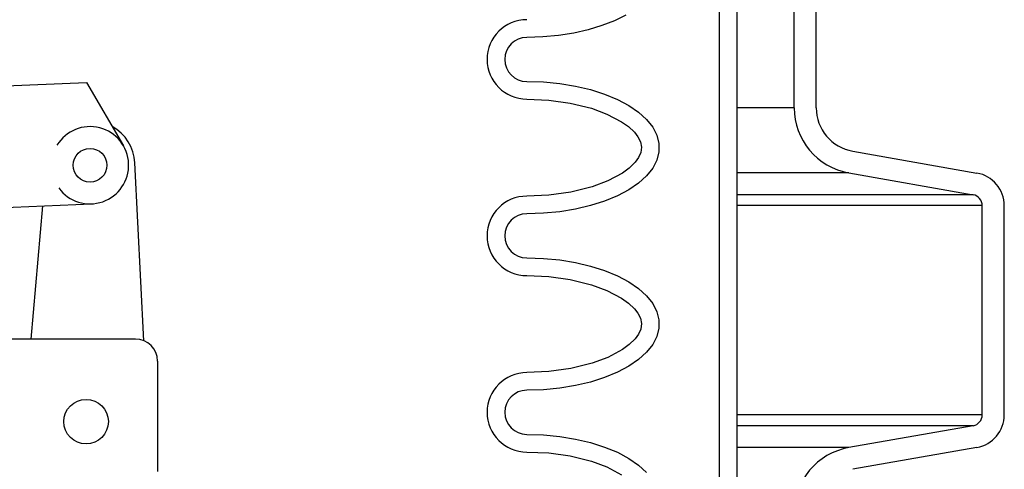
# Model space of a CAD drawing. Extents: x -285 to 5863, y 308 to 3178.
# Tile 310 of 622: x 1638.34 to 1643.92, y 978.73 to 981.27. Entities that reach past the tile are written whole.
import ezdxf

# ---------------------------------------------------------------- set-up
doc = ezdxf.new("R2010")
doc.units = 0
doc.header["$MEASUREMENT"] = 0
doc.layers.add('FILL-CAP', color=1, linetype='CONTINUOUS')
doc.layers.add('SPILL-BUCKET', color=1, linetype='CONTINUOUS')

msp = doc.modelspace()

# ---------------------------------------------------------------- linework, layer by layer
at = {"layer": 'FILL-CAP', "linetype": 'Continuous'}
for p, q in [((1636.32117, 980.81767), (1638.7204, 980.91615)), ((1638.7204, 980.91615), (1638.92875, 980.55772)), ((1639.04455, 979.45431), (1638.99354, 980.46119)), ((1637.73598, 980.18766), (1638.7486, 980.22923)), ((1638.40688, 979.46378), (1638.47276, 980.2179)), ((1638.99682, 979.46378), (1637.81542, 979.46378)), ((1639.12182, 979.33878), (1639.12182, 978.71378))]:
    msp.add_line(p, q, dxfattribs=at)
at = {"layer": 'FILL-CAP', "color": 7, "linetype": 'Continuous'}
for centre, radius in [((1638.73963, 980.44779), 0.0955), ((1638.71732, 978.99578), 0.126)]:
    msp.add_circle(centre, radius, dxfattribs=at)
at = {"layer": 'FILL-CAP', "linetype": 'Continuous'}
for centre, radius, start, end in [((1638.73955, 980.44779), 0.2188, 215.90987, 148.79252), ((1638.74386, 980.44854), 0.25, 2.89989, 60.98025), ((1638.99682, 979.33878), 0.125, 0, 90)]:
    msp.add_arc(centre, radius, start, end, dxfattribs=at)
at = {"layer": 'SPILL-BUCKET', "color": 1, "linetype": 'Continuous'}
for p, q in [((1642.30226, 984.10802), (1642.30226, 969.91046)), ((1642.40219, 984.10802), (1642.40219, 969.91046)), ((1642.72634, 980.7736), (1642.72634, 981.62629)), ((1642.85126, 980.7736), (1642.85126, 981.62629)), ((1641.70936, 981.26638), (1641.63811, 981.23847)), ((1641.77335, 981.29838), (1641.70936, 981.26638)), ((1641.47812, 981.19649), (1641.39172, 981.18303)), ((1641.56066, 981.21506), (1641.47812, 981.19649)), ((1641.63811, 981.23847), (1641.56066, 981.21506)), ((1641.30269, 981.17487), (1641.21235, 981.17214)), ((1641.39172, 981.18303), (1641.30269, 981.17487)), ((1641.21235, 980.92231), (1641.30629, 980.91935)), ((1641.30629, 980.91935), (1641.39874, 980.91053)), ((1641.39874, 980.91053), (1641.48826, 980.89599)), ((1641.48826, 980.89599), (1641.57342, 980.87595)), ((1641.57342, 980.87595), (1641.65289, 980.85074)), ((1641.21235, 980.82237), (1641.33647, 980.81709)), ((1641.33647, 980.81709), (1641.45856, 980.80025)), ((1641.45856, 980.80025), (1641.57835, 980.77041)), ((1641.65289, 980.85074), (1641.72541, 980.82074)), ((1641.72541, 980.82074), (1641.78984, 980.78643)), ((1641.57835, 980.77041), (1641.66625, 980.73796)), ((1641.78984, 980.78643), (1641.84517, 980.74836)), ((1641.84517, 980.74836), (1641.89051, 980.70712)), ((1641.66625, 980.73796), (1641.74918, 980.69405)), ((1641.74918, 980.69405), (1641.7875, 980.66657)), ((1641.89051, 980.70712), (1641.92516, 980.66336)), ((1641.7875, 980.66657), (1641.82177, 980.63425)), ((1641.82177, 980.63425), (1641.84125, 980.60911)), ((1641.92516, 980.66336), (1641.94856, 980.61778)), ((1641.84125, 980.60911), (1641.85568, 980.58089)), ((1641.85568, 980.58089), (1641.86186, 980.55035)), ((1641.94856, 980.61778), (1641.96036, 980.57109)), ((1641.86186, 980.55035), (1641.85743, 980.51958)), ((1641.96036, 980.52403), (1641.94856, 980.47734)), ((1641.96036, 980.57109), (1641.96036, 980.52403)), ((1643.0577, 980.52757), (1643.76132, 980.4035)), ((1641.8442, 980.49078), (1641.82529, 980.46489)), ((1641.85743, 980.51958), (1641.8442, 980.49078)), ((1641.94856, 980.47734), (1641.92516, 980.43176)), ((1641.79153, 980.43183), (1641.75348, 980.40386)), ((1641.82529, 980.46489), (1641.79153, 980.43183)), ((1641.92516, 980.43176), (1641.89051, 980.388)), ((1641.67076, 980.35909), (1641.58279, 980.32611)), ((1641.75348, 980.40386), (1641.67076, 980.35909)), ((1641.89051, 980.388), (1641.84517, 980.34676)), ((1643.03601, 980.40455), (1643.73963, 980.28048)), ((1641.58279, 980.32611), (1641.46152, 980.29546)), ((1641.78984, 980.30869), (1641.72541, 980.27439)), ((1641.84517, 980.34676), (1641.78984, 980.30869)), ((1641.33771, 980.27818), (1641.21235, 980.27275)), ((1641.46152, 980.29546), (1641.33771, 980.27818)), ((1641.65289, 980.24439), (1641.57342, 980.21917)), ((1641.72541, 980.27439), (1641.65289, 980.24439)), ((1641.48826, 980.19914), (1641.39874, 980.18459)), ((1641.57342, 980.21917), (1641.48826, 980.19914)), ((1643.79124, 979.03445), (1643.79124, 980.21897)), ((1643.91615, 979.03445), (1643.91615, 980.21897)), ((1641.30629, 980.17577), (1641.21235, 980.17282)), ((1641.39874, 980.18459), (1641.30629, 980.17577)), ((1641.21235, 979.92299), (1641.30629, 979.92003)), ((1641.30629, 979.92003), (1641.39874, 979.91122)), ((1641.39874, 979.91122), (1641.48826, 979.89667)), ((1641.48826, 979.89667), (1641.57342, 979.87663)), ((1641.57342, 979.87663), (1641.65289, 979.85142)), ((1641.21235, 979.82306), (1641.33647, 979.81777)), ((1641.33647, 979.81777), (1641.45856, 979.80094)), ((1641.45856, 979.80094), (1641.57835, 979.77109)), ((1641.65289, 979.85142), (1641.72541, 979.82142)), ((1641.72541, 979.82142), (1641.78984, 979.78712)), ((1641.57835, 979.77109), (1641.66625, 979.73865)), ((1641.78984, 979.78712), (1641.84517, 979.74904)), ((1641.84517, 979.74904), (1641.89051, 979.7078)), ((1641.66625, 979.73865), (1641.74918, 979.69473)), ((1641.74918, 979.69473), (1641.7875, 979.66726)), ((1641.89051, 979.7078), (1641.92516, 979.66405)), ((1641.7875, 979.66726), (1641.82177, 979.63493)), ((1641.82177, 979.63493), (1641.84125, 979.6098)), ((1641.92516, 979.66405), (1641.94856, 979.61847)), ((1641.84125, 979.6098), (1641.85568, 979.58157)), ((1641.85568, 979.58157), (1641.86186, 979.55104)), ((1641.94856, 979.61847), (1641.96036, 979.57178)), ((1641.85743, 979.52027), (1641.8442, 979.49147)), ((1641.86186, 979.55104), (1641.85743, 979.52027)), ((1641.96036, 979.52472), (1641.94856, 979.47803)), ((1641.96036, 979.57178), (1641.96036, 979.52472)), ((1641.82529, 979.46557), (1641.79153, 979.43251)), ((1641.8442, 979.49147), (1641.82529, 979.46557)), ((1641.94856, 979.47803), (1641.92516, 979.43244)), ((1641.79153, 979.43251), (1641.75348, 979.40455)), ((1641.92516, 979.43244), (1641.89051, 979.38869)), ((1641.67076, 979.35978), (1641.58279, 979.32679)), ((1641.75348, 979.40455), (1641.67076, 979.35978)), ((1641.89051, 979.38869), (1641.84517, 979.34745)), ((1641.46152, 979.29615), (1641.33771, 979.27886)), ((1641.58279, 979.32679), (1641.46152, 979.29615)), ((1641.78984, 979.30937), (1641.72541, 979.27507)), ((1641.84517, 979.34745), (1641.78984, 979.30937)), ((1641.33771, 979.27886), (1641.21235, 979.27343)), ((1641.65289, 979.24507), (1641.57342, 979.21985)), ((1641.72541, 979.27507), (1641.65289, 979.24507)), ((1641.39874, 979.18527), (1641.30629, 979.17646)), ((1641.48826, 979.19982), (1641.39874, 979.18527)), ((1641.57342, 979.21985), (1641.48826, 979.19982)), ((1641.30629, 979.17646), (1641.21235, 979.1735)), ((1643.73963, 978.97294), (1643.03601, 978.84887)), ((1641.21235, 978.92367), (1641.30629, 978.92072)), ((1641.30629, 978.92072), (1641.39874, 978.9119)), ((1641.39874, 978.9119), (1641.48826, 978.89736)), ((1641.48826, 978.89736), (1641.57342, 978.87732)), ((1641.57342, 978.87732), (1641.65289, 978.8521)), ((1641.65289, 978.8521), (1641.72541, 978.8221)), ((1643.76132, 978.84992), (1643.0577, 978.72585)), ((1641.21235, 978.82374), (1641.33647, 978.81845)), ((1641.33647, 978.81845), (1641.45856, 978.80162)), ((1641.45856, 978.80162), (1641.57835, 978.77177)), ((1641.72541, 978.8221), (1641.78984, 978.7878)), ((1641.57835, 978.77177), (1641.66625, 978.73933)), ((1641.66625, 978.73933), (1641.74918, 978.69542)), ((1641.78984, 978.7878), (1641.84517, 978.74973)), ((1641.84517, 978.74973), (1641.89051, 978.70849))]:
    msp.add_line(p, q, dxfattribs=at)
at = {"layer": 'SPILL-BUCKET', "color": 7}
for p, q in [((1642.72634, 980.7736), (1642.40219, 980.7736)), ((1643.03601, 980.40455), (1642.40219, 980.40455)), ((1643.73963, 980.28048), (1642.40219, 980.28048)), ((1643.79124, 980.21897), (1642.40219, 980.21897)), ((1643.79124, 979.03445), (1642.40219, 979.03445)), ((1643.73963, 978.97294), (1642.40219, 978.97294)), ((1643.03601, 978.84887), (1642.40219, 978.84887))]:
    msp.add_line(p, q, dxfattribs=at)
at = {"layer": 'SPILL-BUCKET', "color": 1, "linetype": 'Continuous'}
for centre, radius, start, end in [((1641.21235, 981.04722), 0.22485, 90, 270), ((1641.21235, 981.04722), 0.12491, 90, 270), ((1643.10108, 980.7736), 0.37474, 180, 260), ((1643.10108, 980.7736), 0.24983, 180, 260), ((1643.72878, 980.21897), 0.18737, 0, 80), ((1641.21235, 980.0479), 0.22485, 90, 270), ((1643.72878, 980.21897), 0.06246, 0, 80), ((1641.21235, 980.0479), 0.12491, 90, 270), ((1641.21235, 979.04859), 0.22485, 90, 270), ((1641.21235, 979.04859), 0.12491, 90, 270), ((1643.72878, 979.03445), 0.06246, 280, 0), ((1643.72878, 979.03445), 0.18737, 280, 0), ((1643.10108, 978.47982), 0.37474, 100, 180)]:
    msp.add_arc(centre, radius, start, end, dxfattribs=at)

doc.saveas('drawing.dxf')
